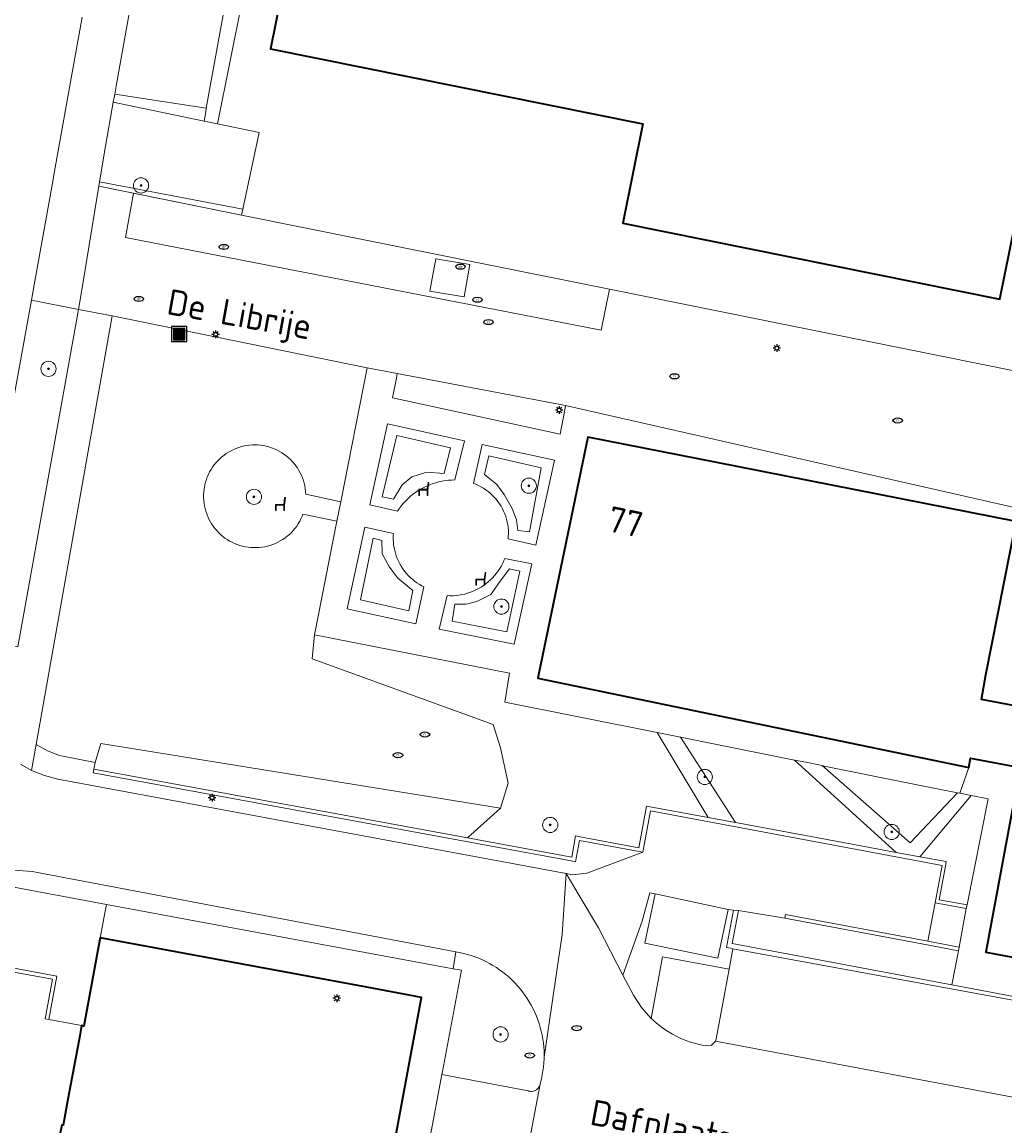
# Model space of a CAD drawing. Header units: metres. Extents: x 152610 to 160096, y 456114 to 462495.
# Tile 372 of 656: x 157693 to 157745, y 460226 to 460284. Entities that reach past the tile are written whole.
import ezdxf
from ezdxf.enums import TextEntityAlignment as Align

# ---------------------------------------------------------------- set-up
doc = ezdxf.new("R2010")
doc.units = ezdxf.units.M
doc.header["$LTSCALE"] = 0.5
doc.layers.get('0').update_dxf_attribs({"linetype": 'CONTINUOUS'})
for name, color, linetype, lineweight in [('B-PV-GR-BEPLANTING_CULTUUR_BODEMBEDEKKER-GV', 251, 'CONTINUOUS', 18), ('B-PV-GR-BEPLANTING_CULTUUR_BOSPLANTSOEN-GV', 251, 'CONTINUOUS', 18), ('B-PV-GR-BEPLANTING_CULTUUR_HEESTERS-GV', 251, 'CONTINUOUS', 18), ('B-PV-GR-BEPLANTING_CULTUUR_VASTE PLANTENVAK-GV', 251, 'CONTINUOUS', 18), ('B-PV-GR-BOOM-S', 251, 'CONTINUOUS', 25), ('B-PV-GR-HAAG-GV', 251, 'CONTINUOUS', 13), ('B-PV-IE-MEUBILAIR-S', 251, 'CONTINUOUS', 25), ('B-PV-IE-MEUBILAIR_WEGMEUBILAIR-S', 251, 'CONTINUOUS', 25), ('B-PV-IE-MEUBILAIR_WEGMEUBILAIR_AFVALBAK-S', 251, 'CONTINUOUS', 25), ('B-PV-IE-TERREINAFSCHEIDING_KUNSTMATIG_MUUR-GV', 251, 'CONTINUOUS', 18), ('B-PV-OG-BEBOUWING-GV', 6, 'CONTINUOUS', 35), ('B-PV-OG-BEBOUWING-T18', 1, 'CONTINUOUS', 18), ('B-PV-OG-BEBOUWING_LAGE TRAFO-GV', 251, 'CONTINUOUS', 18), ('B-PV-OG-TERREIN_BEGROEID-GV', 251, 'CONTINUOUS', 18), ('B-PV-OG-TOPOGRAFIE-T18', 1, 'CONTINUOUS', 18), ('B-PV-VH-GESLOTENVERHARDING_BETON-GV', 251, 'CONTINUOUS', 18), ('B-PV-VH-ONVERHARD_ZAND-GV', 251, 'CONTINUOUS', 18), ('B-PV-VH-OPENVERHARDING_BETONSTRAATSTEEN-GV', 251, 'CONTINUOUS', 18), ('B-PV-VH-OPENVERHARDING_STRAATBAKSTEEN-GV', 251, 'CONTINUOUS', 18), ('B-PV-VH-OPENVERHARDING_TEGEL-GV', 251, 'CONTINUOUS', 18)]:
    doc.layers.add(name, color=color, linetype=linetype, lineweight=lineweight)
doc.styles.add('NLCS-ISO', font='NLCS-ISO.ttf')
doc.styles.add('NLCS-ISO-M750-T18', font='NLCS-ISO.ttf', dxfattribs={"height": 1.35})

# ---------------------------------------------------------------- blocks, each defined once
blk = doc.blocks.new('SIE-WEG_AFVALBAK-SO')
h = blk.add_hatch(color=256)
h.dxf.hatch_style = 1
h.paths.add_polyline_path([(-1.5, -1.5), (1.5, -1.5), (1.5, 1.5), (-1.5, 1.5)])
for points in [[(-2, -2), (2, -2), (2, 2), (-2, 2)], [(-1.5, -1.5), (1.5, -1.5), (1.5, 1.5), (-1.5, 1.5)]]:
    blk.add_lwpolyline(points, close=True)
blk = doc.blocks.new('SIE-MEUBILAIR_PAAL_LICHTMAST-SO')
for points in [[(-0.62, 0), (-1, 0)], [(-0.71, 0.71), (-0.44, 0.44)], [(0, 1), (0, 0.62)], [(0.44, 0.44), (0.71, 0.71)], [(1, 0), (0.62, 0)], [(-0.71, -0.71), (-0.44, -0.44)], [(0, -0.62), (0, -1)], [(0.44, -0.44), (0.71, -0.71)]]:
    blk.add_lwpolyline(points)
blk.add_circle((0, 0), 0.5)
blk = doc.blocks.new('SIE-MEUBILAIR_PUT_RIOOLPUT-SO')
blk.add_ellipse((0, 0), major_axis=(1.25, 0), ratio=0.54)
at = {"style": 'NLCS-ISO'}
blk.add_text('ri', height=0.75, dxfattribs=at).set_placement((-0.04, 0.07), align=Align.MIDDLE_CENTER)
blk = doc.blocks.new('SIE-MEUBILAIR_PUT_DRAINAGEPUT-SO')
blk.add_ellipse((0, 0), major_axis=(1.25, 0), ratio=0.54)
at = {"style": 'NLCS-ISO'}
blk.add_text('dr', height=0.75, dxfattribs=at).set_placement((0.03, 0), align=Align.MIDDLE_CENTER)
blk = doc.blocks.new('SIE-WEG_ZITBANK-SO')
at = {"color": 0, "linetype": 'ByBlock', "lineweight": 18}
blk.add_lwpolyline([(-0.91, -1.63), (-0.91, -0.2), (1.09, -0.2), (1.09, -1.63), (1.29, -1.63), (1.29, -0.21), (1.54, 1.78), (1.33, 1.78), (1.11, 0), (-1.11, 0), (-1.11, -1.63)], close=True, dxfattribs=at)
blk = doc.blocks.new('SGR-BOOM_GBKN-SO')
at = {"linetype": 'ByBlock', "lineweight": 18}
h = blk.add_hatch(color=0, dxfattribs=at)
h.dxf.hatch_style = 1
edge = h.paths.add_edge_path()
edge.add_arc((0, 0), 0.25, 0, 360)
at = {"color": 0, "linetype": 'ByBlock', "lineweight": 18}
for radius in [2, 0.25]:
    blk.add_circle((0, 0), radius, dxfattribs=at)
at = {"color": 0, "linetype": 'ByBlock', "lineweight": 18, "style": 'NLCS-ISO'}
blk.add_attdef('SOORT', (2.5, 0), '', height=1.5, dxfattribs=at)

msp = doc.modelspace()

# ---------------------------------------------------------------- linework, layer by layer
at = {"layer": 'B-PV-GR-BEPLANTING_CULTUUR_BODEMBEDEKKER-GV', "flags": 128}
for points in [[(157704.866, 460274.247), (157699.166, 460275.397), (157698.748, 460273.062), (157723.82, 460268.18), (157724.256, 460270.336)], [(157715.097, 460271.934), (157716.904, 460271.643), (157716.597, 460269.931), (157714.789, 460270.236)], [(157713.025, 460265.649), (157712.829, 460264.612), (157721.653, 460262.702), (157721.894, 460263.978), (157721.938, 460264.212), (157713.071, 460265.893)], [(157718.991, 460250.09), (157708.71, 460252.12), (157708.594, 460250.85), (157718.118, 460247.386), (157718.516, 460246.153), (157718.924, 460244.295), (157718.519, 460242.968), (157716.778, 460241.404), (157722.27, 460240.39), (157722.47, 460241.51), (157722.705, 460241.466), (157725.81, 460240.89), (157726.21, 460243.08), (157729.451, 460242.481), (157726.774, 460246.96), (157718.74, 460248.57)], [(157734.004, 460245.512), (157728, 460246.715), (157730.888, 460242.215), (157737.046, 460241.076), (157739.369, 460240.647)], [(157744.214, 460243.466), (157743.317, 460243.646), (157740.616, 460240.416), (157742, 460240.16), (157741.955, 460239.917), (157741.63, 460238.15), (157743.096, 460237.874)]]:
    msp.add_lwpolyline(points, close=True, dxfattribs=at)
at = {"layer": 'B-PV-GR-BEPLANTING_CULTUUR_BOSPLANTSOEN-GV', "flags": 128}
msp.add_lwpolyline([(157735.562, 460245.199), (157735.457, 460245.22), (157740.099, 460241.143), (157742.595, 460243.79), (157741.18, 460244.074), (157740.037, 460244.303)], close=True, dxfattribs=at)
at = {"layer": 'B-PV-GR-BEPLANTING_CULTUUR_HEESTERS-GV', "flags": 128}
for points in [[(157718.519, 460242.968), (157697.457, 460246.38), (157697.153, 460245.391), (157697.088, 460245.04), (157716.778, 460241.404)], [(157716.357, 460235.363), (157716.15, 460235.4), (157716.02, 460234.51), (157716.45, 460234.43), (157715.455, 460229.097), (157715.426, 460228.944), (157719.967, 460228.071), (157719.986, 460228.065), (157720.046, 460228.05), (157720.108, 460228.043), (157720.17, 460228.045), (157720.231, 460228.054), (157720.291, 460228.071), (157720.348, 460228.096), (157720.402, 460228.128), (157720.45, 460228.166), (157720.494, 460228.21), (157720.531, 460228.26), (157720.562, 460228.314), (157720.586, 460228.371), (157720.602, 460228.431), (157720.624, 460228.51), (157720.674, 460228.714), (157720.716, 460228.92), (157720.751, 460229.127), (157720.778, 460229.336), (157720.797, 460229.546), (157720.808, 460229.756), (157720.81, 460229.844), (157720.81, 460229.966), (157720.805, 460230.176), (157720.792, 460230.386), (157720.771, 460230.596), (157720.742, 460230.804), (157720.705, 460231.011), (157720.66, 460231.217), (157720.608, 460231.42), (157720.547, 460231.622), (157720.479, 460231.821), (157720.404, 460232.018), (157720.321, 460232.211), (157720.231, 460232.401), (157720.134, 460232.588), (157720.029, 460232.77), (157719.918, 460232.949), (157719.8, 460233.123), (157719.676, 460233.293), (157719.545, 460233.458), (157719.408, 460233.617), (157719.265, 460233.772), (157719.116, 460233.921), (157718.962, 460234.064), (157718.802, 460234.201), (157718.638, 460234.332), (157718.468, 460234.456), (157718.294, 460234.574), (157718.116, 460234.686), (157717.933, 460234.79), (157717.747, 460234.888), (157717.556, 460234.978), (157717.363, 460235.061), (157717.167, 460235.137), (157716.968, 460235.205), (157716.766, 460235.265), (157716.563, 460235.318)]]:
    msp.add_lwpolyline(points, close=True, dxfattribs=at)
at = {"layer": 'B-PV-GR-BEPLANTING_CULTUUR_VASTE PLANTENVAK-GV', "flags": 128}
for points in [[(157715.882, 460261.973), (157713.044, 460262.617), (157712.283, 460259.398), (157712.873, 460259.258), (157713.338, 460260.014), (157713.842, 460260.438), (157714.609, 460260.682), (157715.549, 460260.62)], [(157720.664, 460260.927), (157717.899, 460261.544), (157717.664, 460260.575), (157718.321, 460260.034), (157718.713, 460259.518), (157719.126, 460258.776), (157719.36, 460258.173), (157719.422, 460257.615), (157720.037, 460257.537)], [(157759.76, 460246.014), (157760.133, 460247.93), (157747.953, 460250.299), (157747.531, 460250.381), (157749.052, 460258.025), (157745.826, 460258.772), (157745.69, 460258.083), (157744.097, 460249.999), (157743.856, 460248.7), (157746.46, 460248.218), (157746.483, 460248.342), (157746.505, 460248.463), (157746.625, 460248.441)], [(157712.261, 460257.091), (157711.797, 460257.205), (157711.141, 460253.951), (157713.681, 460253.38), (157713.887, 460254.455), (157713.095, 460255.1), (157712.665, 460255.688), (157712.282, 460256.385)], [(157719.532, 460255.464), (157718.987, 460255.595), (157718.49, 460254.935), (157718.01, 460254.234), (157717.272, 460253.867), (157716.705, 460253.728), (157716.112, 460253.724), (157715.957, 460252.831), (157718.847, 460252.267)]]:
    msp.add_lwpolyline(points, close=True, dxfattribs=at)
at = {"layer": 'B-PV-GR-HAAG-GV', "flags": 128}
for points in [[(157698.184, 460280.623), (157698.106, 460280.19), (157702.888, 460279.202), (157702.976, 460279.69), (157703.01, 460279.881)], [(157697.382, 460275.993), (157697.345, 460275.764), (157704.866, 460274.247), (157704.932, 460274.559)], [(157716.61, 460262.35), (157712.55, 460263.23), (157711.62, 460258.96), (157713.087, 460258.642), (157713.096, 460258.656), (157713.193, 460258.795), (157713.296, 460258.93), (157713.405, 460259.06), (157713.521, 460259.185), (157713.642, 460259.304), (157713.769, 460259.417), (157713.9, 460259.524), (157714.037, 460259.624), (157714.179, 460259.718), (157714.324, 460259.806), (157714.474, 460259.886), (157714.627, 460259.96), (157714.783, 460260.026), (157714.943, 460260.084), (157715.104, 460260.135), (157715.269, 460260.179), (157715.435, 460260.214), (157715.602, 460260.242), (157715.771, 460260.261), (157715.94, 460260.273), (157716.11, 460260.277)], [(157712.283, 460259.398), (157713.044, 460262.617), (157715.882, 460261.973), (157715.549, 460260.62), (157714.609, 460260.682), (157713.842, 460260.438), (157713.338, 460260.014), (157712.873, 460259.258)], [(157721.35, 460261.32), (157717.54, 460262.15), (157717.089, 460260.097), (157717.211, 460260.05), (157717.347, 460259.988), (157717.48, 460259.92), (157717.609, 460259.845), (157717.734, 460259.763), (157717.854, 460259.674), (157717.97, 460259.579), (157718.08, 460259.478), (157718.184, 460259.371), (157718.283, 460259.259), (157718.376, 460259.142), (157718.462, 460259.019), (157718.541, 460258.893), (157718.614, 460258.762), (157718.679, 460258.628), (157718.737, 460258.49), (157718.788, 460258.35), (157718.831, 460258.207), (157718.867, 460258.062), (157718.894, 460257.915), (157718.914, 460257.767), (157718.926, 460257.618), (157718.929, 460257.468), (157718.925, 460257.319), (157718.913, 460257.17), (157720.37, 460256.85)], [(157717.664, 460260.575), (157717.899, 460261.544), (157720.664, 460260.927), (157720.037, 460257.537), (157719.422, 460257.615), (157719.36, 460258.173), (157719.126, 460258.776), (157718.713, 460259.518), (157718.321, 460260.034)], [(157712.87, 460257.46), (157711.363, 460257.788), (157710.43, 460253.48), (157714.05, 460252.69), (157714.47, 460254.651), (157714.366, 460254.704), (157714.234, 460254.779), (157714.107, 460254.86), (157713.985, 460254.948), (157713.867, 460255.043), (157713.755, 460255.143), (157713.647, 460255.249), (157713.546, 460255.361), (157713.451, 460255.478), (157713.362, 460255.6), (157713.28, 460255.727), (157713.204, 460255.858), (157713.136, 460255.992), (157713.075, 460256.13), (157713.021, 460256.271), (157712.975, 460256.415), (157712.936, 460256.561), (157712.905, 460256.708), (157712.882, 460256.858), (157712.867, 460257.008), (157712.86, 460257.158), (157712.861, 460257.309)], [(157711.141, 460253.951), (157711.797, 460257.205), (157712.261, 460257.091), (157712.282, 460256.385), (157712.665, 460255.688), (157713.095, 460255.1), (157713.887, 460254.455), (157713.681, 460253.38)], [(157720.16, 460255.85), (157718.737, 460256.131), (157718.695, 460256.029), (157718.63, 460255.886), (157718.558, 460255.748), (157718.479, 460255.613), (157718.393, 460255.483), (157718.3, 460255.357), (157718.201, 460255.236), (157718.096, 460255.12), (157717.986, 460255.01), (157717.869, 460254.905), (157717.748, 460254.807), (157717.622, 460254.715), (157717.491, 460254.629), (157717.356, 460254.551), (157717.217, 460254.479), (157717.074, 460254.415), (157716.929, 460254.358), (157716.781, 460254.308), (157716.63, 460254.266), (157716.478, 460254.232), (157716.324, 460254.206), (157716.168, 460254.187), (157716.012, 460254.177), (157715.856, 460254.174), (157715.7, 460254.18), (157715.28, 460252.41), (157719.24, 460251.62)], [(157718.49, 460254.935), (157718.987, 460255.595), (157719.532, 460255.464), (157718.847, 460252.267), (157715.957, 460252.831), (157716.112, 460253.724), (157716.705, 460253.728), (157717.272, 460253.867), (157718.01, 460254.234)], [(157728, 460246.715), (157726.774, 460246.96), (157729.451, 460242.481), (157730.888, 460242.215)], [(157734.597, 460245.393), (157734.004, 460245.512), (157739.369, 460240.647), (157740.616, 460240.416), (157743.317, 460243.646), (157742.721, 460243.765), (157742.595, 460243.79), (157740.099, 460241.143), (157735.457, 460245.22)]]:
    msp.add_lwpolyline(points, close=True, dxfattribs=at)
at = {"layer": 'B-PV-IE-TERREINAFSCHEIDING_KUNSTMATIG_MUUR-GV', "flags": 128}
for points in [[(157716.778, 460241.404), (157697.088, 460245.04), (157697.05, 460244.84), (157722.235, 460240.193), (157722.47, 460240.15), (157722.67, 460241.27), (157726.01, 460240.65), (157726.41, 460242.83), (157741.78, 460239.95), (157741.41, 460237.99), (157743.06, 460237.68), (157743.096, 460237.874), (157741.63, 460238.15), (157741.955, 460239.917), (157742, 460240.16), (157740.616, 460240.416), (157739.369, 460240.647), (157737.046, 460241.076), (157730.888, 460242.215), (157729.451, 460242.481), (157726.21, 460243.08), (157725.81, 460240.89), (157722.705, 460241.466), (157722.47, 460241.51), (157722.27, 460240.39)], [(157731.06, 460237.58), (157730.79, 460237.6), (157730.43, 460235.63), (157730.63, 460235.59), (157730.759, 460235.566), (157749.06, 460232.2), (157748.12, 460227.24), (157748.33, 460227.2), (157748.61, 460228.67), (157749.33, 460232.34), (157749.095, 460232.384), (157742.291, 460233.664), (157730.72, 460235.84)], [(157741.03, 460235.96), (157733.54, 460237.37), (157733.5, 460237.17), (157740.994, 460235.769), (157742.644, 460235.461), (157742.679, 460235.65)], [(157695.13, 460234.12), (157691.646, 460234.769), (157691.61, 460234.569), (157692.759, 460234.356), (157694.9, 460233.96), (157694.511, 460231.875), (157694.71, 460231.837)]]:
    msp.add_lwpolyline(points, close=True, dxfattribs=at)
at = {"layer": 'B-PV-OG-BEBOUWING-GV', "flags": 128}
msp.add_lwpolyline([(157735.838, 460292.314), (157736.825, 460297.215), (157729.863, 460298.603), (157729.461, 460296.608), (157709.938, 460300.559), (157706.397, 460283.016), (157726.018, 460279.045), (157724.959, 460273.81), (157744.825, 460269.809), (157748.85, 460289.693)], close=True, dxfattribs=at)
for points in [[(157746.46, 460248.218), (157743.856, 460248.7), (157744.097, 460249.999), (157745.69, 460258.083), (157729.911, 460261.191), (157723.11, 460262.53), (157720.515, 460249.999), (157720.48, 460249.83), (157743.195, 460245.125), (157743.284, 460245.606), (157745.889, 460245.125), (157744.087, 460235.38), (157751.963, 460233.923)], [(157711.34, 460216.81), (157714.35, 460233), (157711.466, 460233.533), (157697.413, 460236.144), (157697.362, 460235.875), (157696.55, 460231.49), (157696.44, 460231.51), (157696.34, 460230.97), (157695.73, 460227.73), (157695.46, 460226.26), (157695.39, 460226.27), (157695.28, 460225.68)]]:
    msp.add_lwpolyline(points, dxfattribs=at)
at = {"layer": 'B-PV-OG-BEBOUWING_LAGE TRAFO-GV', "flags": 128}
msp.add_lwpolyline([(157726.657, 460238.456), (157726.115, 460235.857), (157729.968, 460235.062), (157730.516, 460237.635)], close=True, dxfattribs=at)
at = {"layer": 'B-PV-OG-TERREIN_BEGROEID-GV', "flags": 128}
for points in [[(157692.222, 460261.089), (157692.028, 460260.015), (157690.595, 460251.939), (157693.077, 460251.483), (157696.273, 460269.274), (157693.793, 460269.756), (157692.423, 460262.197)], [(157694.046, 460246.324), (157694.64, 460245.995), (157695.272, 460245.746), (157697.153, 460245.391), (157697.457, 460246.38), (157718.519, 460242.968), (157718.924, 460244.295), (157718.516, 460246.153), (157718.118, 460247.386), (157708.594, 460250.85), (157708.71, 460252.12), (157709.89, 460258.101), (157708.101, 460258.47), (157708.059, 460258.364), (157707.998, 460258.23), (157707.93, 460258.1), (157707.856, 460257.973), (157707.774, 460257.851), (157707.686, 460257.733), (157707.591, 460257.621), (157707.491, 460257.513), (157707.385, 460257.411), (157707.273, 460257.316), (157707.157, 460257.226), (157707.036, 460257.143), (157706.91, 460257.067), (157706.78, 460256.997), (157706.647, 460256.935), (157706.511, 460256.88), (157706.372, 460256.832), (157706.23, 460256.792), (157706.087, 460256.76), (157705.942, 460256.736), (157705.796, 460256.72), (157705.649, 460256.711), (157705.502, 460256.711), (157705.355, 460256.718), (157705.209, 460256.734), (157705.064, 460256.758), (157704.92, 460256.789), (157704.778, 460256.828), (157704.639, 460256.875), (157704.502, 460256.929), (157704.369, 460256.991), (157704.239, 460257.06), (157704.113, 460257.135), (157703.991, 460257.218), (157703.874, 460257.307), (157703.762, 460257.402), (157703.656, 460257.503), (157703.555, 460257.61), (157703.46, 460257.723), (157703.371, 460257.84), (157703.289, 460257.962), (157703.213, 460258.088), (157703.145, 460258.218), (157703.083, 460258.351), (157703.029, 460258.488), (157702.983, 460258.628), (157702.944, 460258.769), (157702.913, 460258.913), (157702.89, 460259.058), (157702.874, 460259.204), (157702.867, 460259.351), (157702.868, 460259.498), (157702.876, 460259.645), (157702.893, 460259.791), (157702.905, 460259.874), (157702.933, 460260.018), (157702.968, 460260.16), (157703.012, 460260.3), (157703.062, 460260.438), (157703.12, 460260.572), (157703.186, 460260.704), (157703.258, 460260.831), (157703.338, 460260.955), (157703.424, 460261.073), (157703.516, 460261.187), (157703.614, 460261.296), (157703.719, 460261.399), (157703.828, 460261.497), (157703.943, 460261.588), (157704.063, 460261.673), (157704.187, 460261.751), (157704.315, 460261.823), (157704.447, 460261.887), (157704.582, 460261.944), (157704.72, 460261.994), (157704.86, 460262.036), (157705.003, 460262.07), (157705.147, 460262.096), (157705.293, 460262.115), (157705.439, 460262.126), (157705.586, 460262.128), (157705.732, 460262.123), (157705.878, 460262.109), (157706.023, 460262.088), (157706.167, 460262.059), (157706.309, 460262.022), (157706.449, 460261.977), (157706.586, 460261.925), (157706.72, 460261.865), (157706.85, 460261.798), (157706.977, 460261.724), (157707.1, 460261.644), (157707.218, 460261.556), (157707.331, 460261.463), (157707.438, 460261.363), (157707.541, 460261.258), (157707.637, 460261.148), (157707.727, 460261.032), (157707.81, 460260.911), (157707.887, 460260.786), (157707.957, 460260.657), (157708.02, 460260.525), (157708.076, 460260.389), (157708.124, 460260.251), (157708.164, 460260.11), (157708.197, 460259.967), (157708.222, 460259.822), (157708.239, 460259.676), (157708.248, 460259.53), (157710.091, 460259.122), (157711.486, 460266.193), (157698.052, 460268.928), (157694.697, 460250)]]:
    msp.add_lwpolyline(points, close=True, dxfattribs=at)
at = {"layer": 'B-PV-VH-GESLOTENVERHARDING_BETON-GV', "flags": 128}
msp.add_lwpolyline([(157716.904, 460271.643), (157715.097, 460271.934), (157714.789, 460270.236), (157716.597, 460269.931)], close=True, dxfattribs=at)
at = {"layer": 'B-PV-VH-ONVERHARD_ZAND-GV', "flags": 128}
for points in [[(157702.976, 460279.69), (157703.01, 460279.881), (157698.184, 460280.623), (157698.106, 460280.19), (157702.888, 460279.202)], [(157704.866, 460274.247), (157704.932, 460274.559), (157697.382, 460275.993), (157697.345, 460275.764), (157699.166, 460275.397)], [(157716.61, 460262.35), (157712.55, 460263.23), (157711.62, 460258.96), (157713.087, 460258.642), (157713.096, 460258.656), (157713.193, 460258.795), (157713.296, 460258.93), (157713.405, 460259.06), (157713.521, 460259.185), (157713.642, 460259.304), (157713.769, 460259.417), (157713.9, 460259.524), (157714.037, 460259.624), (157714.179, 460259.718), (157714.324, 460259.806), (157714.474, 460259.886), (157714.627, 460259.96), (157714.783, 460260.026), (157714.943, 460260.084), (157715.104, 460260.135), (157715.269, 460260.179), (157715.435, 460260.214), (157715.602, 460260.242), (157715.771, 460260.261), (157715.94, 460260.273), (157716.11, 460260.277)], [(157705.732, 460262.123), (157705.586, 460262.128), (157705.439, 460262.126), (157705.293, 460262.115), (157705.147, 460262.096), (157705.003, 460262.07), (157704.86, 460262.036), (157704.72, 460261.994), (157704.582, 460261.944), (157704.447, 460261.887), (157704.315, 460261.823), (157704.187, 460261.751), (157704.063, 460261.673), (157703.943, 460261.588), (157703.828, 460261.497), (157703.719, 460261.399), (157703.614, 460261.296), (157703.516, 460261.187), (157703.424, 460261.073), (157703.338, 460260.955), (157703.258, 460260.831), (157703.186, 460260.704), (157703.12, 460260.572), (157703.062, 460260.438), (157703.012, 460260.3), (157702.968, 460260.16), (157702.933, 460260.018), (157702.905, 460259.874), (157702.893, 460259.791), (157702.876, 460259.645), (157702.868, 460259.498), (157702.867, 460259.351), (157702.874, 460259.204), (157702.89, 460259.058), (157702.913, 460258.913), (157702.944, 460258.769), (157702.983, 460258.628), (157703.029, 460258.488), (157703.083, 460258.351), (157703.145, 460258.218), (157703.213, 460258.088), (157703.289, 460257.962), (157703.371, 460257.84), (157703.46, 460257.723), (157703.555, 460257.61), (157703.656, 460257.503), (157703.762, 460257.402), (157703.874, 460257.307), (157703.991, 460257.218), (157704.113, 460257.135), (157704.239, 460257.06), (157704.369, 460256.991), (157704.502, 460256.929), (157704.639, 460256.875), (157704.778, 460256.828), (157704.92, 460256.789), (157705.064, 460256.758), (157705.209, 460256.734), (157705.355, 460256.718), (157705.502, 460256.711), (157705.649, 460256.711), (157705.796, 460256.72), (157705.942, 460256.736), (157706.087, 460256.76), (157706.23, 460256.792), (157706.372, 460256.832), (157706.511, 460256.88), (157706.647, 460256.935), (157706.78, 460256.997), (157706.91, 460257.067), (157707.036, 460257.143), (157707.157, 460257.226), (157707.273, 460257.316), (157707.385, 460257.411), (157707.491, 460257.513), (157707.591, 460257.621), (157707.686, 460257.733), (157707.774, 460257.851), (157707.856, 460257.973), (157707.93, 460258.1), (157707.998, 460258.23), (157708.059, 460258.364), (157708.101, 460258.47), (157709.89, 460258.101), (157710.091, 460259.122), (157708.248, 460259.53), (157708.239, 460259.676), (157708.222, 460259.822), (157708.197, 460259.967), (157708.164, 460260.11), (157708.124, 460260.251), (157708.076, 460260.389), (157708.02, 460260.525), (157707.957, 460260.657), (157707.887, 460260.786), (157707.81, 460260.911), (157707.727, 460261.032), (157707.637, 460261.148), (157707.541, 460261.258), (157707.438, 460261.363), (157707.331, 460261.463), (157707.218, 460261.556), (157707.1, 460261.644), (157706.977, 460261.724), (157706.85, 460261.798), (157706.72, 460261.865), (157706.586, 460261.925), (157706.449, 460261.977), (157706.309, 460262.022), (157706.167, 460262.059), (157706.023, 460262.088), (157705.878, 460262.109)], [(157712.283, 460259.398), (157713.044, 460262.617), (157715.882, 460261.973), (157715.549, 460260.62), (157714.609, 460260.682), (157713.842, 460260.438), (157713.338, 460260.014), (157712.873, 460259.258)], [(157721.35, 460261.32), (157717.54, 460262.15), (157717.089, 460260.097), (157717.211, 460260.05), (157717.347, 460259.988), (157717.48, 460259.92), (157717.609, 460259.845), (157717.734, 460259.763), (157717.854, 460259.674), (157717.97, 460259.579), (157718.08, 460259.478), (157718.184, 460259.371), (157718.283, 460259.259), (157718.376, 460259.142), (157718.462, 460259.019), (157718.541, 460258.893), (157718.614, 460258.762), (157718.679, 460258.628), (157718.737, 460258.49), (157718.788, 460258.35), (157718.831, 460258.207), (157718.867, 460258.062), (157718.894, 460257.915), (157718.914, 460257.767), (157718.926, 460257.618), (157718.929, 460257.468), (157718.925, 460257.319), (157718.913, 460257.17), (157720.37, 460256.85)], [(157717.664, 460260.575), (157717.899, 460261.544), (157720.664, 460260.927), (157720.037, 460257.537), (157719.422, 460257.615), (157719.36, 460258.173), (157719.126, 460258.776), (157718.713, 460259.518), (157718.321, 460260.034)], [(157712.87, 460257.46), (157711.363, 460257.788), (157710.43, 460253.48), (157714.05, 460252.69), (157714.47, 460254.651), (157714.366, 460254.704), (157714.234, 460254.779), (157714.107, 460254.86), (157713.985, 460254.948), (157713.867, 460255.043), (157713.755, 460255.143), (157713.647, 460255.249), (157713.546, 460255.361), (157713.451, 460255.478), (157713.362, 460255.6), (157713.28, 460255.727), (157713.204, 460255.858), (157713.136, 460255.992), (157713.075, 460256.13), (157713.021, 460256.271), (157712.975, 460256.415), (157712.936, 460256.561), (157712.905, 460256.708), (157712.882, 460256.858), (157712.867, 460257.008), (157712.86, 460257.158), (157712.861, 460257.309)], [(157711.141, 460253.951), (157711.797, 460257.205), (157712.261, 460257.091), (157712.282, 460256.385), (157712.665, 460255.688), (157713.095, 460255.1), (157713.887, 460254.455), (157713.681, 460253.38)], [(157720.16, 460255.85), (157718.737, 460256.131), (157718.695, 460256.029), (157718.63, 460255.886), (157718.558, 460255.748), (157718.479, 460255.613), (157718.393, 460255.483), (157718.3, 460255.357), (157718.201, 460255.236), (157718.096, 460255.12), (157717.986, 460255.01), (157717.869, 460254.905), (157717.748, 460254.807), (157717.622, 460254.715), (157717.491, 460254.629), (157717.356, 460254.551), (157717.217, 460254.479), (157717.074, 460254.415), (157716.929, 460254.358), (157716.781, 460254.308), (157716.63, 460254.266), (157716.478, 460254.232), (157716.324, 460254.206), (157716.168, 460254.187), (157716.012, 460254.177), (157715.856, 460254.174), (157715.7, 460254.18), (157715.28, 460252.41), (157719.24, 460251.62)], [(157718.49, 460254.935), (157718.987, 460255.595), (157719.532, 460255.464), (157718.847, 460252.267), (157715.957, 460252.831), (157716.112, 460253.724), (157716.705, 460253.728), (157717.272, 460253.867), (157718.01, 460254.234)], [(157728, 460246.715), (157726.774, 460246.96), (157729.451, 460242.481), (157730.888, 460242.215)], [(157734.597, 460245.393), (157734.004, 460245.512), (157739.369, 460240.647), (157740.616, 460240.416), (157743.317, 460243.646), (157742.721, 460243.765), (157742.595, 460243.79), (157740.099, 460241.143), (157735.457, 460245.22)]]:
    msp.add_lwpolyline(points, close=True, dxfattribs=at)
at = {"layer": 'B-PV-VH-OPENVERHARDING_BETONSTRAATSTEEN-GV', "flags": 128}
for points in [[(157704.05, 460285.673), (157699.25, 460286.549), (157698.277, 460281.142), (157698.184, 460280.623), (157703.01, 460279.881)], [(157704.892, 460285.519), (157704.05, 460285.673), (157703.01, 460279.881), (157702.976, 460279.69), (157702.888, 460279.202), (157703.591, 460279.057)], [(157703.591, 460279.057), (157702.888, 460279.202), (157698.106, 460280.19), (157697.69, 460277.88), (157697.382, 460275.993), (157704.932, 460274.559), (157705.795, 460278.602)], [(157694.64, 460245.995), (157694.046, 460246.324), (157693.804, 460244.962), (157694.482, 460244.69), (157695.189, 460244.51), (157721.974, 460239.531), (157722.3, 460239.47), (157723.06, 460239.541), (157726.01, 460240.65), (157722.67, 460241.27), (157722.47, 460240.15), (157722.235, 460240.193), (157697.05, 460244.84), (157697.088, 460245.04), (157697.153, 460245.391), (157695.272, 460245.746)], [(157741.03, 460235.96), (157741.41, 460237.99), (157741.78, 460239.95), (157726.41, 460242.83), (157726.01, 460240.65), (157723.06, 460239.541), (157722.3, 460239.47), (157721.974, 460239.531), (157722.66, 460238.376), (157723.673, 460236.67), (157724.965, 460234.179), (157725.97, 460237.021), (157726.376, 460238.509), (157726.657, 460238.456), (157730.516, 460237.635), (157730.79, 460237.6), (157731.06, 460237.58), (157733.5, 460237.17), (157733.54, 460237.37)], [(157693.836, 460239.637), (157692.874, 460239.708), (157691.916, 460239.594), (157692.083, 460238.963), (157692.49, 460238.88), (157697.75, 460237.901), (157716.02, 460234.51), (157716.15, 460235.4)], [(157726.452, 460231.896), (157727.042, 460235.132), (157730.559, 460234.485), (157730.759, 460235.566), (157730.63, 460235.59), (157730.43, 460235.63), (157730.79, 460237.6), (157730.516, 460237.635), (157729.968, 460235.062), (157726.115, 460235.857), (157726.657, 460238.456), (157726.376, 460238.509), (157725.97, 460237.021), (157724.965, 460234.179), (157725.513, 460233.111), (157725.939, 460232.47)], [(157743.06, 460237.68), (157741.41, 460237.99), (157741.03, 460235.96), (157742.679, 460235.65)], [(157749.06, 460232.2), (157730.759, 460235.566), (157730.559, 460234.485), (157729.895, 460230.9), (157729.881, 460230.791), (157729.842, 460230.689), (157748.12, 460227.24)]]:
    msp.add_lwpolyline(points, close=True, dxfattribs=at)
for points in [[(157692.423, 460262.197), (157693.793, 460269.756), (157693.939, 460270.559), (157694.907, 460275.932), (157694.92, 460276.019), (157694.964, 460276.265), (157695.921, 460281.649), (157696.46, 460284.684)], [(157745.664, 460266.018), (157724.256, 460270.336), (157723.82, 460268.18), (157698.748, 460273.062), (157699.166, 460275.397), (157697.345, 460275.764), (157697.136, 460274.483), (157696.681, 460271.691), (157696.421, 460270.097), (157696.273, 460269.274), (157698.052, 460268.928), (157711.486, 460266.193), (157713.071, 460265.893), (157721.938, 460264.212), (157745.826, 460258.772)], [(157692.874, 460239.708), (157693.836, 460239.637), (157716.15, 460235.4), (157716.357, 460235.363), (157716.563, 460235.318), (157716.766, 460235.265), (157716.968, 460235.205), (157717.167, 460235.137), (157717.363, 460235.061), (157717.556, 460234.978), (157717.747, 460234.888), (157717.933, 460234.79), (157718.116, 460234.686), (157718.294, 460234.574), (157718.468, 460234.456), (157718.638, 460234.332), (157718.802, 460234.201), (157718.962, 460234.064), (157719.116, 460233.921), (157719.265, 460233.772), (157719.408, 460233.617), (157719.545, 460233.458), (157719.676, 460233.293), (157719.8, 460233.123), (157719.918, 460232.949), (157720.029, 460232.77), (157720.134, 460232.588), (157720.231, 460232.401), (157720.321, 460232.211), (157720.404, 460232.018), (157720.479, 460231.821), (157720.547, 460231.622), (157720.608, 460231.42), (157720.66, 460231.217), (157720.705, 460231.011), (157720.742, 460230.804), (157720.771, 460230.596), (157720.792, 460230.386), (157720.805, 460230.176), (157720.81, 460229.966), (157720.81, 460229.844), (157721.761, 460236.314), (157721.974, 460239.531), (157695.189, 460244.51), (157694.482, 460244.69), (157693.804, 460244.962), (157693.217, 460245.289)], [(157748.12, 460227.24), (157729.842, 460230.689), (157729.63, 460230.485), (157729.339, 460230.448), (157729.135, 460230.485), (157728.932, 460230.53), (157728.731, 460230.583), (157728.532, 460230.644), (157728.335, 460230.712), (157728.142, 460230.788), (157727.951, 460230.871), (157727.764, 460230.962), (157727.581, 460231.059), (157727.401, 460231.163), (157727.225, 460231.275), (157727.054, 460231.393), (157726.888, 460231.517), (157726.727, 460231.648), (157726.57, 460231.785), (157726.452, 460231.896), (157725.939, 460232.47), (157725.513, 460233.111), (157724.965, 460234.179), (157723.673, 460236.67), (157722.66, 460238.376), (157721.974, 460239.531), (157721.761, 460236.314), (157720.81, 460229.844), (157720.808, 460229.756), (157720.797, 460229.546), (157720.778, 460229.336), (157720.751, 460229.127), (157720.716, 460228.92), (157720.674, 460228.714), (157720.624, 460228.51), (157720.602, 460228.431), (157718.967, 460219.852)], [(157695.28, 460225.68), (157695.39, 460226.27), (157695.46, 460226.26), (157695.73, 460227.73), (157696.34, 460230.97), (157696.44, 460231.51), (157694.71, 460231.837), (157694.511, 460231.875), (157694.9, 460233.96), (157692.759, 460234.356)], [(157718.967, 460219.852), (157720.602, 460228.431), (157720.586, 460228.371), (157720.562, 460228.314), (157720.531, 460228.26), (157720.494, 460228.21), (157720.45, 460228.166), (157720.402, 460228.128), (157720.348, 460228.096), (157720.291, 460228.071), (157720.231, 460228.054), (157720.17, 460228.045), (157720.108, 460228.043), (157720.046, 460228.05), (157719.986, 460228.065), (157719.967, 460228.071), (157715.426, 460228.944), (157714.128, 460221.969)]]:
    msp.add_lwpolyline(points, dxfattribs=at)
at = {"layer": 'B-PV-VH-OPENVERHARDING_STRAATBAKSTEEN-GV', "flags": 128}
msp.add_lwpolyline([(157745.826, 460258.772), (157721.938, 460264.212), (157721.894, 460263.978), (157721.653, 460262.702), (157712.829, 460264.612), (157713.025, 460265.649), (157713.071, 460265.893), (157711.486, 460266.193), (157710.091, 460259.122), (157709.89, 460258.101), (157708.71, 460252.12), (157718.991, 460250.09), (157718.74, 460248.57), (157726.774, 460246.96), (157728, 460246.715), (157734.004, 460245.512), (157734.597, 460245.393), (157735.457, 460245.22), (157735.562, 460245.199), (157740.037, 460244.303), (157741.18, 460244.074), (157742.595, 460243.79), (157742.721, 460243.765), (157743.195, 460245.125), (157720.48, 460249.83), (157720.515, 460249.999), (157723.11, 460262.53), (157729.911, 460261.191), (157745.69, 460258.083)], dxfattribs=at)
for points in [[(157712.55, 460263.23), (157716.61, 460262.35), (157716.11, 460260.277), (157715.94, 460260.273), (157715.771, 460260.261), (157715.602, 460260.242), (157715.435, 460260.214), (157715.269, 460260.179), (157715.104, 460260.135), (157714.943, 460260.084), (157714.783, 460260.026), (157714.627, 460259.96), (157714.474, 460259.886), (157714.324, 460259.806), (157714.179, 460259.718), (157714.037, 460259.624), (157713.9, 460259.524), (157713.769, 460259.417), (157713.642, 460259.304), (157713.521, 460259.185), (157713.405, 460259.06), (157713.296, 460258.93), (157713.193, 460258.795), (157713.096, 460258.656), (157713.087, 460258.642), (157711.62, 460258.96)], [(157717.54, 460262.15), (157721.35, 460261.32), (157720.37, 460256.85), (157718.913, 460257.17), (157718.925, 460257.319), (157718.929, 460257.468), (157718.926, 460257.618), (157718.914, 460257.767), (157718.894, 460257.915), (157718.867, 460258.062), (157718.831, 460258.207), (157718.788, 460258.35), (157718.737, 460258.49), (157718.679, 460258.628), (157718.614, 460258.762), (157718.541, 460258.893), (157718.462, 460259.019), (157718.376, 460259.142), (157718.283, 460259.259), (157718.184, 460259.371), (157718.08, 460259.478), (157717.97, 460259.579), (157717.854, 460259.674), (157717.734, 460259.763), (157717.609, 460259.845), (157717.48, 460259.92), (157717.347, 460259.988), (157717.211, 460260.05), (157717.089, 460260.097)], [(157711.363, 460257.788), (157712.87, 460257.46), (157712.861, 460257.309), (157712.86, 460257.158), (157712.867, 460257.008), (157712.882, 460256.858), (157712.905, 460256.708), (157712.936, 460256.561), (157712.975, 460256.415), (157713.021, 460256.271), (157713.075, 460256.13), (157713.136, 460255.992), (157713.204, 460255.858), (157713.28, 460255.727), (157713.362, 460255.6), (157713.451, 460255.478), (157713.546, 460255.361), (157713.647, 460255.249), (157713.755, 460255.143), (157713.867, 460255.043), (157713.985, 460254.948), (157714.107, 460254.86), (157714.234, 460254.779), (157714.366, 460254.704), (157714.47, 460254.651), (157714.05, 460252.69), (157710.43, 460253.48)], [(157718.737, 460256.131), (157720.16, 460255.85), (157719.24, 460251.62), (157715.28, 460252.41), (157715.7, 460254.18), (157715.856, 460254.174), (157716.012, 460254.177), (157716.168, 460254.187), (157716.324, 460254.206), (157716.478, 460254.232), (157716.63, 460254.266), (157716.781, 460254.308), (157716.929, 460254.358), (157717.074, 460254.415), (157717.217, 460254.479), (157717.356, 460254.551), (157717.491, 460254.629), (157717.622, 460254.715), (157717.748, 460254.807), (157717.869, 460254.905), (157717.986, 460255.01), (157718.096, 460255.12), (157718.201, 460255.236), (157718.3, 460255.357), (157718.393, 460255.483), (157718.479, 460255.613), (157718.558, 460255.748), (157718.63, 460255.886), (157718.695, 460256.029)], [(157745.889, 460245.125), (157743.284, 460245.606), (157743.195, 460245.125), (157742.721, 460243.765), (157743.317, 460243.646), (157744.214, 460243.466), (157743.096, 460237.874), (157743.06, 460237.68), (157742.679, 460235.65), (157742.644, 460235.461), (157742.291, 460233.664), (157749.095, 460232.384), (157749.33, 460232.34), (157748.61, 460228.67), (157751.06, 460228.209), (157751.21, 460229.008), (157753.518, 460228.581), (157753.755, 460229.86), (157751.297, 460230.314), (157751.442, 460231.101), (157751.963, 460233.923), (157744.087, 460235.38)]]:
    msp.add_lwpolyline(points, close=True, dxfattribs=at)
at = {"layer": 'B-PV-VH-OPENVERHARDING_TEGEL-GV', "flags": 128}
for points in [[(157696.46, 460284.684), (157695.921, 460281.649), (157694.964, 460276.265), (157694.92, 460276.019), (157694.907, 460275.932), (157693.939, 460270.559), (157693.793, 460269.756), (157696.273, 460269.274), (157696.421, 460270.097), (157696.681, 460271.691), (157697.136, 460274.483), (157697.345, 460275.764), (157697.382, 460275.993), (157697.69, 460277.88), (157698.106, 460280.19), (157698.184, 460280.623), (157698.277, 460281.142), (157699.25, 460286.549)], [(157693.217, 460245.289), (157693.804, 460244.962), (157694.046, 460246.324), (157694.697, 460250), (157698.052, 460268.928), (157696.273, 460269.274), (157693.077, 460251.483)]]:
    msp.add_lwpolyline(points, dxfattribs=at)
for points in [[(157692.083, 460238.963), (157691.916, 460239.594), (157691.149, 460239.355), (157690.412, 460239.036), (157689.247, 460238.203), (157688.331, 460237.101), (157687.986, 460236.383), (157687.705, 460235.637), (157687.567, 460235.171), (157687.454, 460234.699), (157687.102, 460232.798), (157689.082, 460232.467), (157691.166, 460232.093), (157691.61, 460234.569), (157691.646, 460234.769), (157695.13, 460234.12), (157694.71, 460231.837), (157696.44, 460231.51), (157696.55, 460231.49), (157697.362, 460235.875), (157697.413, 460236.144), (157697.698, 460237.636), (157697.75, 460237.901), (157692.49, 460238.88)], [(157733.5, 460237.17), (157731.06, 460237.58), (157730.72, 460235.84), (157742.291, 460233.664), (157742.644, 460235.461), (157740.994, 460235.769)], [(157730.559, 460234.485), (157727.042, 460235.132), (157726.452, 460231.896), (157726.57, 460231.785), (157726.727, 460231.648), (157726.888, 460231.517), (157727.054, 460231.393), (157727.225, 460231.275), (157727.401, 460231.163), (157727.581, 460231.059), (157727.764, 460230.962), (157727.951, 460230.871), (157728.142, 460230.788), (157728.335, 460230.712), (157728.532, 460230.644), (157728.731, 460230.583), (157728.932, 460230.53), (157729.135, 460230.485), (157729.339, 460230.448), (157729.63, 460230.485), (157729.842, 460230.689), (157729.881, 460230.791), (157729.895, 460230.9)]]:
    msp.add_lwpolyline(points, close=True, dxfattribs=at)

# ---------------------------------------------------------------- block references
at = {"layer": 'B-PV-GR-BOOM-S', "xscale": 0.2, "yscale": 0.2, "zscale": 0.2}
for p in [(157699.569, 460275.807), (157694.694, 460266.14), (157720.007, 460259.975), (157705.521, 460259.39), (157718.559, 460253.602), (157729.277, 460244.621), (157721.134, 460242.091), (157739.127, 460241.724), (157718.519, 460231.048)]:
    msp.add_blockref('SGR-BOOM_GBKN-SO', p, dxfattribs=at)
at = {"layer": 'B-PV-IE-MEUBILAIR-S', "xscale": 0.2, "yscale": 0.2, "zscale": 0.2}
for name, p in [('SIE-MEUBILAIR_PUT_DRAINAGEPUT-SO', (157703.937, 460272.563)), ('SIE-MEUBILAIR_PUT_DRAINAGEPUT-SO', (157716.404, 460271.524)), ('SIE-MEUBILAIR_PUT_DRAINAGEPUT-SO', (157699.452, 460269.822)), ('SIE-MEUBILAIR_PUT_RIOOLPUT-SO', (157717.3, 460269.78)), ('SIE-MEUBILAIR_PUT_RIOOLPUT-SO', (157717.881, 460268.601)), ('SIE-MEUBILAIR_PAAL_LICHTMAST-SO', (157703.5, 460267.955)), ('SIE-MEUBILAIR_PAAL_LICHTMAST-SO', (157733.076, 460267.23)), ('SIE-MEUBILAIR_PUT_RIOOLPUT-SO', (157727.682, 460265.742)), ('SIE-MEUBILAIR_PAAL_LICHTMAST-SO', (157721.603, 460263.966)), ('SIE-MEUBILAIR_PUT_RIOOLPUT-SO', (157739.445, 460263.413)), ('SIE-MEUBILAIR_PUT_RIOOLPUT-SO', (157714.53, 460246.86)), ('SIE-MEUBILAIR_PUT_RIOOLPUT-SO', (157713.11, 460245.77)), ('SIE-MEUBILAIR_PAAL_LICHTMAST-SO', (157703.312, 460243.527)), ('SIE-MEUBILAIR_PAAL_LICHTMAST-SO', (157709.883, 460232.955)), ('SIE-MEUBILAIR_PUT_RIOOLPUT-SO', (157722.53, 460231.38)), ('SIE-MEUBILAIR_PUT_RIOOLPUT-SO', (157720.06, 460229.94))]:
    msp.add_blockref(name, p, dxfattribs=at)
at = {"layer": 'B-PV-IE-MEUBILAIR_WEGMEUBILAIR-S', "xscale": 0.2, "yscale": 0.2, "zscale": 0.2}
for p in [(157714.426, 460259.785), (157706.87, 460258.991), (157717.435, 460255.05)]:
    msp.add_blockref('SIE-WEG_ZITBANK-SO', p, dxfattribs=at)
at = {"layer": 'B-PV-IE-MEUBILAIR_WEGMEUBILAIR_AFVALBAK-S', "xscale": 0.2, "yscale": 0.2, "zscale": 0.2}
msp.add_blockref('SIE-WEG_AFVALBAK-SO', (157701.577, 460267.972), dxfattribs=at)

# ---------------------------------------------------------------- texts
at = {"layer": 'B-PV-OG-BEBOUWING-T18', "style": 'NLCS-ISO-M750-T18'}
msp.add_text('77', height=1.35, rotation=348.3, dxfattribs=at).set_placement((157725.098, 460258.071), align=Align.MIDDLE)
at = {"layer": 'B-PV-OG-TOPOGRAFIE-T18', "style": 'NLCS-ISO-M750-T18'}
for s, rotation, p in [('De Librije', 349.8, (157704.728, 460268.82)), ('Dafplaats', 349.4, (157727.021, 460226.066))]:
    msp.add_text(s, height=1.35, rotation=rotation, dxfattribs=at).set_placement(p, align=Align.MIDDLE)

doc.saveas('drawing.dxf')
